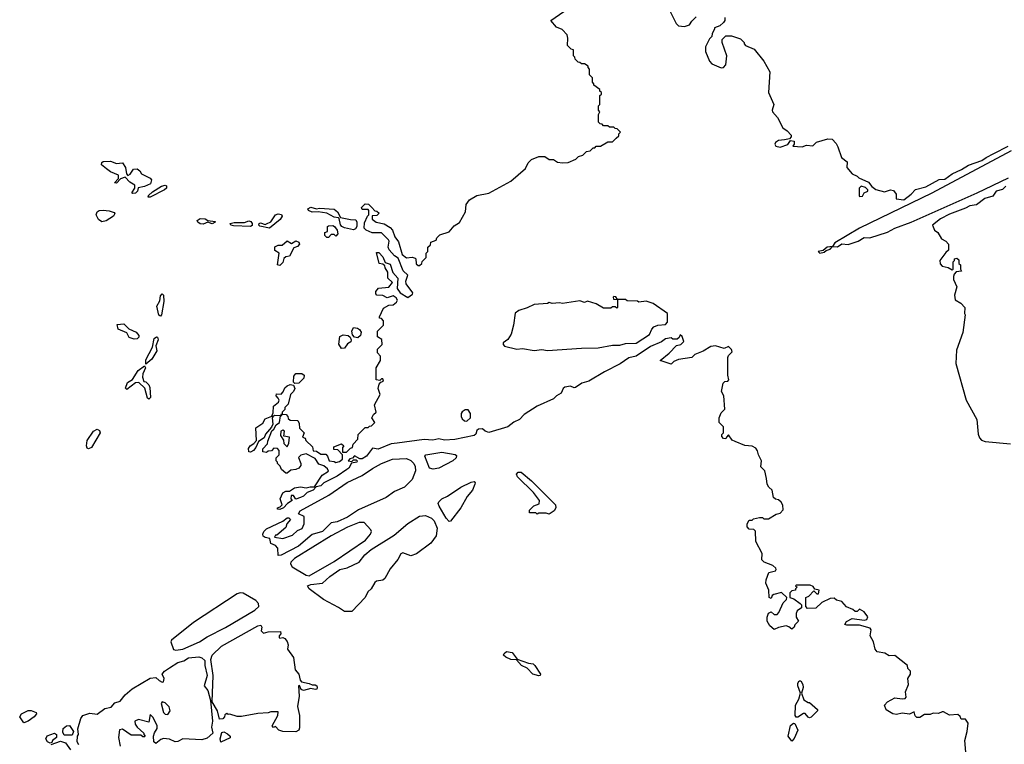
# Model space of a CAD drawing. Extents: x 2086813 to 2278017, y 548126 to 753336.
# Tile 353 of 461: x 2214878 to 2221568, y 646839 to 651760. Entities that reach past the tile are written whole.
import ezdxf

# ---------------------------------------------------------------- set-up
doc = ezdxf.new("R2010")
doc.units = 0

msp = doc.modelspace()

# ---------------------------------------------------------------- linework, layer by layer
at = {"layer": '0CON10XD'}
for points in [[(2218930, 650955), (2218948.3, 650971.7), (2218950, 650985), (2218960, 650995), (2218938.3, 651018.3), (2218925, 651020), (2218915, 651030), (2218885, 651030), (2218875, 651040), (2218845, 651040), (2218835, 651050), (2218821.7, 651051.7), (2218810, 651065), (2218810, 651115), (2218820, 651135), (2218810, 651145), (2218810, 651175), (2218820, 651185), (2218820, 651245), (2218830, 651255), (2218830, 651265), (2218820, 651275), (2218820, 651285), (2218780, 651315), (2218780, 651325), (2218770, 651335), (2218770, 651365), (2218750, 651385), (2218750, 651425), (2218740, 651435), (2218740, 651445), (2218715, 651460), (2218695, 651460), (2218685, 651470), (2218671.7, 651471.7), (2218651.7, 651491.7), (2218650, 651505), (2218640, 651515), (2218640, 651555), (2218625, 651560), (2218600, 651585), (2218602.5, 651635), (2218597, 651657), (2218563, 651693), (2218525, 651710), (2218487.5, 651755), (2218633.1, 651856.9)], [(2219296.7, 651815), (2219337.5, 651735), (2219355, 651717.5), (2219395, 651713.3), (2219430, 651725), (2219445, 651750), (2219475, 651780)], [(2219670, 651775), (2219670, 651755), (2219659.3, 651740.7), (2219635, 651717.5), (2219600, 651705), (2219600, 651695), (2219583, 651667), (2219580, 651645), (2219565, 651630), (2219537.5, 651575), (2219537.5, 651545), (2219565, 651477.5), (2219580.5, 651460.5), (2219645, 651432.5), (2219660, 651435), (2219676.7, 651453.3), (2219682.5, 651515), (2219650, 651605), (2219650, 651625), (2219675, 651650), (2219715, 651650), (2219775, 651630), (2219800, 651605), (2219800, 651595), (2219810, 651585), (2219869.3, 651559.3), (2219935, 651477.5), (2219974, 651405), (2219966.2, 651265), (2220003.3, 651185), (2219991.2, 651145), (2219993.3, 651135), (2220026.7, 651095), (2220062.5, 651025), (2220092.5, 651005), (2220120, 650975), (2220120, 650965), (2220108.3, 650951.7), (2220073.6, 650943.6), (2220035, 650939.2), (2220013.1, 650925), (2220009.4, 650915), (2220015, 650901.4), (2220045, 650894.4), (2220097, 650913), (2220115, 650940), (2220140, 650935), (2220140, 650915), (2220131.7, 650901.7), (2220195, 650897.5), (2220225, 650907.5), (2220267, 650903), (2220293, 650927), (2220368.3, 650951.7), (2220398.3, 650948.3), (2220425, 650920), (2220437, 650897), (2220463, 650823), (2220500, 650795), (2220497.5, 650755), (2220533.6, 650713.6), (2220568.3, 650698.3), (2220580, 650685), (2220645, 650657.5), (2220667, 650627), (2220695, 650607.5), (2220755, 650590), (2220795, 650603.3), (2220815, 650600), (2220833.8, 650575), (2220833, 650543), (2220885, 650536.2), (2220935.7, 650575), (2220965, 650605.8), (2221035, 650624.6), (2221125, 650673.8), (2221165, 650677.5), (2221215, 650713.3), (2221278.4, 650741.6), (2221325, 650772.5), (2221416.6, 650803.4), (2221444.3, 650825), (2221498, 650852), (2221595, 650900.9)], [(2220328.3, 647801.7), (2220287, 647763), (2220231.7, 647761.7), (2220220, 647775), (2220220, 647835), (2220240, 647845), (2220275, 647880), (2220295, 647860), (2220305, 647860), (2220310, 647885), (2220281.7, 647891.7), (2220269.3, 647909.3), (2220249.3, 647919.3), (2220155, 647920), (2220150, 647915), (2220160, 647905), (2220150, 647895), (2220150, 647885), (2220125, 647880), (2220111.7, 647868.3), (2220110, 647835), (2220137, 647827), (2220180, 647795), (2220190, 647785), (2220190, 647765), (2220160, 647745), (2220153, 647727), (2220153, 647703), (2220170, 647675), (2220145, 647650), (2220140, 647635), (2220125, 647620), (2220105, 647637.5), (2220085, 647642.5), (2220035, 647632.5), (2220005, 647617.5), (2219975, 647642.5), (2219957.5, 647675), (2219957, 647703), (2219965, 647730), (2219985, 647737.5), (2220005, 647720), (2220025, 647720), (2220036.7, 647733.3), (2220065, 647800), (2220088.3, 647821.7), (2220090, 647835), (2220055, 647870), (2220003, 647857), (2219991.7, 647848.3), (2219985, 647830), (2219970, 647835), (2219967.5, 647885), (2219947, 647933), (2219950, 647955), (2219967.5, 648005), (2220013.6, 648016.4), (2220018.8, 648025), (2220016, 648035), (2219995, 648053.3), (2219936.4, 648076.4), (2219921.7, 648091.7), (2219922.5, 648135), (2219880, 648215), (2219877, 648287), (2219867, 648297), (2219835, 648300), (2219820, 648315), (2219820, 648335), (2219835, 648360), (2219855, 648360), (2219865, 648370), (2219905, 648380), (2219925, 648380), (2219935, 648370), (2219965, 648370), (2220018.3, 648401.7), (2220045, 648407.5), (2220065, 648430), (2220063, 648463), (2220053, 648483), (2220035, 648500), (2220013, 648503), (2220000, 648515), (2219990, 648565), (2219967.5, 648585), (2219957.5, 648605), (2219953, 648643), (2219940, 648695), (2219913, 648723), (2219917.5, 648765), (2219897.5, 648805), (2219891.7, 648831.7), (2219879.3, 648849.3), (2219855, 648863.3), (2219805, 648867.5), (2219740, 648895), (2219720, 648905), (2219695, 648940), (2219680, 648925), (2219677, 648913), (2219660, 648915), (2219648.3, 648928.3), (2219648.3, 648941.7), (2219660, 648955), (2219660, 648995), (2219630, 649025), (2219630, 649055), (2219645, 649090), (2219670, 649115), (2219662.5, 649205), (2219646.7, 649235), (2219658.3, 649291.7), (2219668.3, 649301.7), (2219690, 649305), (2219697.5, 649315), (2219690, 649345), (2219690, 649465), (2219695, 649480), (2219720, 649505), (2219715, 649520), (2219695, 649540), (2219665, 649527.5), (2219605, 649543.8), (2219575, 649541.2), (2219521.2, 649508.8), (2219465, 649486.7), (2219443.9, 649466.1), (2219355, 649452.5), (2219321.7, 649438.3), (2219305, 649420), (2219230, 649445), (2219290, 649495), (2219341.7, 649548.3), (2219370, 649555), (2219390, 649575), (2219378.3, 649608.3), (2219365, 649620), (2219358.3, 649601.7), (2219345, 649590), (2219315, 649590), (2219305, 649600), (2219265, 649593.3), (2219238.3, 649571.7), (2219165, 649541.2), (2219065.7, 649474.3), (2219016.7, 649463.3), (2218958.3, 649421.7), (2218850.8, 649369.2), (2218745.6, 649304.4), (2218697.5, 649292.5), (2218655, 649261.2), (2218645, 649258.8), (2218620.6, 649270.6), (2218581.4, 649265), (2218569.5, 649255), (2218556, 649224), (2218525, 649206.2), (2218505, 649184), (2218393.3, 649135), (2218305, 649079.2), (2218275, 649044.3), (2218235, 649025.8), (2218195, 648995.5), (2218065, 648956.2), (2218040, 648965), (2218021.7, 648981.7), (2217995, 648980), (2217985, 648970), (2217976.7, 648945), (2217965, 648935.8), (2217835, 648908.5), (2217765, 648904.4), (2217725, 648914), (2217685, 648904.4), (2217625, 648908.6), (2217443, 648883), (2217401.2, 648878.8), (2217313.3, 648843.3), (2217275, 648850), (2217233.3, 648795), (2217205, 648777.5), (2217188.3, 648778.3), (2217151.7, 648798.3), (2217138.3, 648781.7), (2217121.7, 648778.3), (2217110, 648765), (2217135, 648760), (2217145, 648770), (2217165, 648770), (2217170, 648765), (2217167.5, 648755), (2217131.7, 648748.3), (2217113.3, 648715), (2217100, 648705), (2217035, 648660.8), (2216945, 648613.8), (2216925, 648594), (2216891.7, 648588.3), (2216872.5, 648565), (2216831.2, 648548.8), (2216806.7, 648525), (2216785, 648513.8), (2216753.3, 648503.3), (2216738.3, 648528.3), (2216721.7, 648528.3), (2216720, 648505), (2216730, 648495), (2216697, 648473), (2216670, 648445), (2216645, 648433.3), (2216630, 648435), (2216630, 648445), (2216648.3, 648451.7), (2216660, 648465), (2216647.5, 648505), (2216665, 648547.5), (2216685, 648557.5), (2216711.7, 648558.3), (2216745, 648580), (2216785, 648587.5), (2216825, 648580), (2216851.7, 648588.3), (2216881.7, 648588.3), (2216934, 648666), (2216977, 648693), (2216969.3, 648709.3), (2216945, 648730), (2216910.7, 648740.7), (2216885, 648780), (2216825, 648812.5), (2216787.5, 648802.5), (2216773, 648787), (2216788.6, 648745), (2216787.8, 648732.2), (2216775, 648714.2), (2216755, 648704.2), (2216720, 648700), (2216695, 648680), (2216685, 648680), (2216657.5, 648705), (2216648.3, 648728.3), (2216630, 648745), (2216630, 648755), (2216620, 648765), (2216620, 648785), (2216640, 648805), (2216640, 648835), (2216628.3, 648848.3), (2216605, 648850), (2216588.3, 648831.7), (2216565, 648830), (2216555, 648820), (2216530, 648825), (2216530, 648845), (2216561.7, 648878.3), (2216563, 648897), (2216591.7, 648968.3), (2216605, 648980), (2216620.7, 649009.3), (2216642.5, 649025), (2216650, 649070), (2216658.3, 649071.7), (2216660, 649080), (2216688.3, 649078.3), (2216700, 649065), (2216701.7, 649051.7), (2216715, 649040), (2216768.3, 649038.3), (2216777.5, 649017.5), (2216780, 648985), (2216810, 648955), (2216800, 648925), (2216818.3, 648918.3), (2216821.7, 648901.7), (2216868.3, 648858.3), (2216871.7, 648831.7), (2216895, 648830), (2216925, 648810), (2216958.3, 648808.3), (2216970, 648795), (2216980, 648765), (2217015, 648760), (2217025, 648752.5), (2217051.7, 648758.3), (2217070, 648775), (2217070, 648805), (2217038.3, 648838.3), (2217011.7, 648841.7), (2217011.7, 648858.3), (2217065, 648880), (2217080, 648865), (2217070, 648855), (2217071.7, 648821.7), (2217098.3, 648821.7), (2217125, 648850), (2217140, 648855), (2217143, 648877), (2217175, 648910), (2217178.3, 648941.7), (2217201.7, 648968.3), (2217225, 648990), (2217245, 648990), (2217255, 649000), (2217268.3, 649001.7), (2217290, 649025), (2217270, 649055), (2217280.7, 649079.3), (2217300, 649095), (2217287.5, 649145), (2217326.7, 649215), (2217312.5, 649255), (2217320, 649285), (2217331.7, 649298.3), (2217350, 649305), (2217345, 649320), (2217335, 649320), (2217325, 649310), (2217300, 649315), (2217300, 649395), (2217330, 649445), (2217330, 649475), (2217308.3, 649498.3), (2217308.3, 649521.7), (2217340, 649555), (2217338.3, 649588.3), (2217310, 649605), (2217310, 649645), (2217350, 649685), (2217350, 649715), (2217335, 649730), (2217321.7, 649731.7), (2217321.7, 649741.7), (2217350.3, 649799.7), (2217385, 649821.2), (2217415, 649822.5), (2217438.3, 649841.7), (2217444, 649855), (2217435, 649872), (2217415, 649884), (2217375, 649870), (2217345, 649887.5), (2217305, 649890), (2217298.3, 649898.3), (2217297.5, 649915), (2217315, 649937.5), (2217387, 649943), (2217410, 649975), (2217380, 650005), (2217380, 650045), (2217360, 650075), (2217358.3, 650088.3), (2217345, 650100), (2217320, 650105), (2217301.7, 650178.3), (2217318.3, 650178.3), (2217345, 650150), (2217361.7, 650111.7), (2217395, 650100), (2217413, 650043), (2217446.2, 650005), (2217442.5, 649935), (2217462, 649905), (2217515, 649873.3), (2217547.5, 649895), (2217548.8, 649905), (2217502.9, 649965), (2217501.9, 649985), (2217514, 650025), (2217483.8, 650053.8), (2217449.4, 650139.4), (2217425, 650156.7), (2217387.6, 650197.6), (2217381.9, 650215), (2217389.1, 650255), (2217384.6, 650264.6), (2217335, 650312.3), (2217271.7, 650311.7), (2217230.8, 650330.8), (2217219.2, 650345), (2217220.8, 650379.2), (2217240, 650425), (2217250, 650435), (2217250, 650465), (2217245, 650470), (2217205, 650470), (2217200, 650485), (2217225, 650510), (2217247, 650507), (2217270, 650485), (2217291.7, 650461.7), (2217305, 650460), (2217320, 650445), (2217305, 650430), (2217271.7, 650428.3), (2217272.5, 650405), (2217300, 650385), (2217353.3, 650373.3), (2217395, 650347.5), (2217410.8, 650330.8), (2217426.2, 650285), (2217451.7, 650251.7), (2217476.7, 650165), (2217505, 650142.5), (2217545, 650147.5), (2217565, 650140), (2217570, 650135), (2217571.7, 650101.7), (2217585, 650090), (2217595, 650090), (2217610, 650105), (2217611.7, 650118.3), (2217640, 650145), (2217640, 650175), (2217650, 650185), (2217650, 650215), (2217668.3, 650231.7), (2217671.7, 650248.3), (2217708.3, 650261.7), (2217711.7, 650278.3), (2217731.7, 650298.3), (2217795, 650320), (2217830.7, 650359.3), (2217866.4, 650383.6), (2217907.5, 650455), (2217912.5, 650505), (2217935, 650537.5), (2217985, 650566.7), (2218065, 650582.5), (2218215, 650662.5), (2218315, 650750), (2218333, 650787), (2218355, 650810), (2218405, 650830), (2218445, 650830), (2218475, 650810), (2218505, 650810), (2218533, 650793), (2218565, 650787.5), (2218605, 650790), (2218657, 650813), (2218675, 650830), (2218705, 650840), (2218730, 650865), (2218755, 650870), (2218775, 650890), (2218785, 650890), (2218795, 650900), (2218825, 650900), (2218875, 650930), (2218905, 650930), (2218930, 650955)], [(2221615, 650869.6), (2221075, 650581.5), (2220585, 650343.1), (2220417.5, 650245), (2220400, 650220), (2220365, 650216), (2220338.3, 650191.7), (2220315, 650187.5), (2220302.5, 650185), (2220313.8, 650173.8), (2220345, 650180), (2220357.5, 650192.5), (2220385, 650202.5), (2220400, 650220), (2220435, 650217.5), (2220465, 650236.7), (2220506.4, 650233.6), (2220575, 650256.7), (2220615, 650280), (2220655, 650277.5), (2220775, 650317.5), (2220825, 650344), (2220935, 650384.5), (2221384, 650585), (2221597.5, 650685)], [(2215645, 650580), (2215640, 650585), (2215660, 650615), (2215660, 650635), (2215627, 650657), (2215595, 650690), (2215561.7, 650678.3), (2215535, 650650), (2215521.7, 650651.7), (2215548.3, 650681.7), (2215550, 650705), (2215495, 650727.5), (2215466.4, 650746.4), (2215432.5, 650775), (2215435, 650790), (2215445, 650797.5), (2215495, 650800), (2215535, 650783.8), (2215577, 650787), (2215597, 650757), (2215602.5, 650712.5), (2215611.7, 650701.7), (2215629.3, 650710.7), (2215650, 650745), (2215675, 650747.5), (2215693, 650733), (2215705, 650712.5), (2215763.9, 650683.9), (2215773.3, 650673.3), (2215767.5, 650645), (2215725, 650626.7), (2215681.7, 650618.3), (2215677.5, 650595), (2215665, 650582.5), (2215645, 650580)], [(2215765, 650554.2), (2215750, 650555), (2215752.5, 650565), (2215779.3, 650590.7), (2215840.5, 650629.5), (2215865, 650636.2), (2215875, 650632.5), (2215874, 650615), (2215862, 650605), (2215765, 650554.2)], [(2220585, 650560), (2220605, 650562.5), (2220617, 650583), (2220640, 650595), (2220640, 650605), (2220625, 650620), (2220595, 650630), (2220582.5, 650615), (2220582.5, 650565), (2220585, 650560)], [(2221579.8, 650630.2), (2221555, 650606.7), (2221513.9, 650596.1), (2221489.3, 650560.7), (2221435, 650545.7), (2221378.3, 650501.7), (2221335, 650495.5), (2221305, 650478.9), (2221195, 650440), (2221135, 650406.7), (2221081.2, 650365), (2221095, 650330), (2221117.5, 650315), (2221140.7, 650270.7), (2221170, 650255), (2221190, 650235), (2221190, 650195), (2221170.7, 650179.3), (2221130, 650125), (2221131.7, 650101.7), (2221146.4, 650086.4), (2221187, 650077), (2221215, 650060), (2221220, 650065), (2221220, 650115), (2221230, 650125), (2221230, 650135), (2221245, 650140), (2221258.3, 650128.3), (2221260, 650105), (2221270, 650095), (2221270, 650065), (2221278.3, 650051.7), (2221241.7, 650048.3), (2221227.5, 650032.5), (2221222.5, 650015), (2221222.5, 649995), (2221246.7, 649945), (2221230.8, 649889.2), (2221235, 649856.7), (2221272.5, 649835), (2221300, 649805), (2221297.5, 649765), (2221302.5, 649755), (2221286.7, 649635), (2221243.3, 649515), (2221240, 649425), (2221310, 649175), (2221381.2, 649045), (2221390, 648945), (2221399.3, 648919.3), (2221412.5, 648905), (2221437.5, 648895), (2221609.7, 648879.7)], [(2217145, 650333.1), (2217085, 650346.7), (2217066.4, 650356.4), (2217056.7, 650366.7), (2217049.5, 650409.5), (2217044, 650414), (2217015, 650419.5), (2216965, 650445.6), (2216905, 650454.2), (2216865, 650452.2), (2216840, 650465), (2216835.7, 650475), (2216855, 650486), (2216894.3, 650475.7), (2216915, 650479.4), (2217015, 650473.4), (2217038.2, 650455), (2217057.5, 650417.5), (2217125, 650403.1), (2217161.7, 650401.7), (2217169.2, 650385), (2217167.5, 650355), (2217159.4, 650340.6), (2217145, 650333.1)], [(2215435, 650387.1), (2215412.5, 650402.5), (2215397.1, 650435), (2215404.3, 650455.7), (2215417, 650463), (2215445, 650465.7), (2215485, 650462.5), (2215520, 650450), (2215523.6, 650443.6), (2215515.7, 650425), (2215465, 650394.4), (2215435, 650387.1)], [(2216575, 650343.1), (2216508.6, 650358.6), (2216502, 650365), (2216504, 650375), (2216515, 650381.4), (2216545, 650369.2), (2216555, 650372.9), (2216583.1, 650386.9), (2216615, 650433.8), (2216635, 650441.6), (2216656.4, 650436.4), (2216660, 650425), (2216647.1, 650402.9), (2216575, 650343.1)], [(2216125, 650372.1), (2216105, 650373.6), (2216087.1, 650385), (2216084, 650395), (2216105, 650409.4), (2216138.3, 650408.3), (2216156.7, 650396.7), (2216205, 650390), (2216206.7, 650385), (2216185, 650374.3), (2216155, 650384), (2216125, 650372.1)], [(2216445, 650354.4), (2216330.9, 650360.9), (2216313.3, 650365), (2216306.7, 650375), (2216335, 650383.3), (2216405, 650383.5), (2216435, 650393.6), (2216448.8, 650388.8), (2216458.2, 650375), (2216456.8, 650363.2), (2216445, 650354.4)], [(2216975, 650280), (2216965, 650280), (2216950, 650295), (2216950, 650315), (2216968.3, 650321.7), (2216970, 650355), (2216975, 650360), (2217005, 650362.5), (2217017.5, 650355), (2217035, 650330), (2217040, 650305), (2217025, 650290), (2217015, 650300), (2216995, 650300), (2216975, 650280)], [(2216645, 650090), (2216630, 650095), (2216640, 650175), (2216611.7, 650191.7), (2216611.7, 650218.3), (2216635, 650227.5), (2216661.7, 650228.3), (2216695, 650257.5), (2216725, 650240), (2216755, 650257.5), (2216775, 650250), (2216780, 650235), (2216765, 650220), (2216740, 650210), (2216710, 650155), (2216685, 650150), (2216671.7, 650138.3), (2216665, 650110), (2216645, 650090)], [(2215835, 649746.7), (2215822.7, 649752.7), (2215810, 649815), (2215829.4, 649850.6), (2215834.2, 649885), (2215845, 649897.5), (2215855, 649890), (2215857.5, 649845), (2215841.2, 649755), (2215835, 649746.7)], [(2218465, 649513.5), (2218695, 649530), (2218808.3, 649531.7), (2218905, 649548.6), (2218955, 649549.2), (2218995, 649560), (2219066.9, 649563.1), (2219157.7, 649622.3), (2219172.6, 649657.4), (2219186.4, 649673.6), (2219215, 649685.8), (2219265, 649688.8), (2219280, 649705), (2219280, 649765), (2219181.7, 649831.7), (2219135, 649847.5), (2219085, 649842.5), (2219075, 649847.5), (2219005, 649850), (2218995, 649860), (2218940, 649860), (2218928.3, 649878.3), (2218915, 649880), (2218910, 649875), (2218911.7, 649861.7), (2218940, 649860), (2218940, 649805), (2218935, 649800), (2218925, 649810), (2218905, 649810), (2218895, 649800), (2218845, 649800), (2218795, 649830), (2218735, 649847.5), (2218715, 649840), (2218685, 649850), (2218565, 649832.5), (2218545, 649837.5), (2218495, 649832.5), (2218475, 649840), (2218465, 649832.5), (2218373.6, 649826.4), (2218325, 649802.5), (2218270, 649785), (2218243.9, 649766.1), (2218233.8, 649685), (2218216.7, 649625), (2218195, 649587.5), (2218163.9, 649566.1), (2218163.6, 649553.6), (2218172.3, 649542.3), (2218255, 649522.2), (2218295, 649526.7), (2218373.7, 649513.7), (2218425, 649519.3), (2218465, 649513.5)], [(2215655, 649590), (2215621.7, 649601.7), (2215605, 649632.5), (2215547, 649657), (2215540, 649690), (2215585, 649693.3), (2215619.3, 649659.3), (2215668.8, 649638.8), (2215687.5, 649615), (2215687, 649603), (2215675, 649593.3), (2215655, 649590)], [(2217065, 649527.5), (2217047, 649557), (2217052.4, 649607.6), (2217075, 649620.6), (2217110, 649615), (2217123.6, 649603.6), (2217130, 649585), (2217128.3, 649571.7), (2217105, 649557.5), (2217085, 649530), (2217065, 649527.5)], [(2217175, 649600), (2217153, 649603), (2217139.3, 649619.3), (2217135.6, 649645), (2217145, 649669.2), (2217173.3, 649665), (2217187.5, 649655), (2217197, 649637), (2217192.5, 649615), (2217175, 649600)], [(2215735, 649420), (2215735, 649450), (2215780, 649535), (2215792, 649595), (2215806.4, 649606.4), (2215813.3, 649603.3), (2215817.5, 649585), (2215802.5, 649545), (2215808.8, 649511.2), (2215775.8, 649454.2), (2215735, 649420)], [(2215755, 649182.5), (2215745, 649190), (2215727, 649257), (2215687, 649297), (2215665, 649293.3), (2215605, 649247.5), (2215597, 649257), (2215610, 649295), (2215643.9, 649316.1), (2215683.2, 649376.8), (2215725, 649410), (2215732.5, 649395), (2215714, 649355), (2215711.7, 649331.7), (2215721.7, 649301.7), (2215735, 649300), (2215755, 649280), (2215761.7, 649261.7), (2215767.5, 649195), (2215755, 649182.5)], [(2216748.3, 649288.3), (2216738.3, 649298.3), (2216740.7, 649339.3), (2216753, 649357), (2216795, 649357.5), (2216810, 649345), (2216807.5, 649325), (2216775, 649292.5), (2216748.3, 649288.3)], [(2216445, 648823.3), (2216434, 648824), (2216432.3, 648847.7), (2216444.1, 648865.9), (2216468.8, 648881.2), (2216487.5, 648902.5), (2216481.2, 648988.8), (2216529.3, 649020.7), (2216545, 649050), (2216591.7, 649068.3), (2216600.7, 649089.3), (2216602.5, 649135), (2216637, 649163), (2216640, 649175), (2216635, 649190), (2216620, 649205), (2216621.7, 649218.3), (2216655, 649217.5), (2216668.3, 649231.7), (2216680, 649260), (2216695, 649273.3), (2216715, 649282.5), (2216738.3, 649278.3), (2216747.5, 649255), (2216737.5, 649235), (2216717.5, 649215), (2216701.7, 649148.3), (2216680, 649125), (2216678.3, 649111.7), (2216660, 649095), (2216660, 649080), (2216651.7, 649078.3), (2216650, 649070), (2216608.3, 649071.7), (2216597, 649063), (2216592.5, 649055), (2216597.5, 649012.5), (2216588.3, 648991.7), (2216547.5, 648945), (2216539.3, 648920.7), (2216500, 648895), (2216482.5, 648855), (2216465.9, 648834.1), (2216445, 648823.3)], [(2217915, 649032.5), (2217940, 649055), (2217940, 649085), (2217925, 649110), (2217905, 649110), (2217883.6, 649096.4), (2217877.5, 649085), (2217877.5, 649065), (2217885, 649050), (2217900, 649035), (2217915, 649032.5)], [(2215345, 648846.2), (2215335, 648850), (2215330.6, 648865), (2215335, 648902.5), (2215378.8, 648965), (2215405, 648978.8), (2215418.8, 648968.8), (2215423.3, 648955), (2215365, 648854), (2215345, 648846.2)], [(2216695, 648860), (2216706.4, 648883.6), (2216710, 648925), (2216671.7, 648931.7), (2216677.5, 648965), (2216665, 648972.5), (2216652.5, 648965), (2216650, 648935), (2216670, 648905), (2216671.7, 648881.7), (2216695, 648860)], [(2217687, 648707), (2217662, 648715), (2217631.2, 648795), (2217637.5, 648805), (2217745, 648822.2), (2217836.1, 648806.1), (2217845, 648800), (2217842.5, 648785), (2217820, 648765), (2217725, 648713.1), (2217687, 648707)], [(2216635, 648120), (2216631.7, 648171.7), (2216615, 648190), (2216585, 648202.5), (2216576.7, 648236.7), (2216545, 648242.5), (2216533, 648253), (2216530, 648265), (2216536.2, 648285), (2216555, 648301.2), (2216666.2, 648353.8), (2216695, 648376), (2216706.4, 648376.4), (2216717.5, 648365), (2216692.5, 648335), (2216685, 648310), (2216625, 648260), (2216615, 648260), (2216610, 648245), (2216665, 648237.5), (2216731.7, 648258.3), (2216765, 648290), (2216796.4, 648303.6), (2216810, 648335), (2216810, 648385), (2216773, 648403), (2216783.3, 648425), (2216978.3, 648531.7), (2217103.1, 648616.9), (2217205.7, 648664.3), (2217275, 648712), (2217336.7, 648745), (2217410, 648775), (2217505, 648780), (2217535, 648766.7), (2217555, 648746.7), (2217564, 648725), (2217566.9, 648695), (2217545, 648636.2), (2217492.9, 648585), (2217423.7, 648556.3), (2217368.6, 648515), (2217179.1, 648430.9), (2217105, 648380.8), (2217035, 648350), (2216995, 648342.5), (2216936, 648285), (2216865, 648263.8), (2216771.2, 648185), (2216655, 648123.3), (2216635, 648120)], [(2218475, 648402.5), (2218455, 648407.5), (2218405, 648407.5), (2218395, 648402.5), (2218385, 648410), (2218341.7, 648411.7), (2218341.7, 648428.3), (2218371.7, 648458.3), (2218408.3, 648471.7), (2218410, 648495), (2218369.3, 648549.3), (2218260, 648655), (2218254, 648674), (2218265, 648686.7), (2218285, 648687.5), (2218355, 648627.5), (2218517.5, 648465), (2218520, 648445), (2218510, 648425), (2218475, 648402.5)], [(2217795, 648351.2), (2217775, 648374), (2217727.5, 648455), (2217721.4, 648475), (2217725.8, 648485), (2217745, 648506.7), (2217785, 648522.9), (2217875, 648585.6), (2217945, 648620), (2217965, 648622.5), (2217972.5, 648615), (2217971.2, 648605), (2217955, 648563.8), (2217917.8, 648522.2), (2217875, 648443.8), (2217805, 648353.8), (2217795, 648351.2)], [(2216845, 647983.4), (2217015, 648079.4), (2217227.1, 648225), (2217262, 648265), (2217268.8, 648285), (2217263.3, 648295), (2217217.5, 648345), (2217185, 648345.4), (2217105, 648312.4), (2216995, 648253.7), (2216745, 648100.6), (2216720.5, 648075), (2216718.8, 648065), (2216729.9, 648045), (2216825, 647987.7), (2216845, 647983.4)], [(2217135, 647740), (2217085, 647740), (2217045, 647767.5), (2216941.7, 647821.7), (2216844.1, 647894.1), (2216832.5, 647915), (2216855, 647924), (2216936, 647934), (2216985, 647978), (2217053.3, 648025), (2217101.7, 648038.3), (2217185, 648076.7), (2217222, 648125), (2217265, 648162.5), (2217421.3, 648258.7), (2217515, 648338.9), (2217595, 648388.9), (2217635, 648391.8), (2217675, 648373.6), (2217695, 648355.6), (2217714.4, 648305.6), (2217706.5, 648255), (2217671.4, 648205), (2217575, 648132.9), (2217535, 648118.8), (2217480.7, 648139.3), (2217467, 648133), (2217446.7, 648093.3), (2217395, 648030), (2217358, 647965), (2217345, 647954.2), (2217303, 647947), (2217291.7, 647938.3), (2217266.7, 647895), (2217242.5, 647875), (2217225, 647836.7), (2217135, 647740)], [(2215938, 647478), (2215985, 647484.8), (2216099.4, 647535), (2216150.9, 647569.1), (2216275, 647632.6), (2216475, 647749.3), (2216502.1, 647775), (2216500.1, 647795), (2216481.6, 647815), (2216395, 647865.1), (2216375, 647868.4), (2216355, 647859.6), (2216057.5, 647665), (2215909.2, 647545), (2215904, 647534), (2215921.7, 647481.7), (2215938, 647478)], [(2221306, 646785), (2221301.2, 646865), (2221316.7, 646925), (2221321.7, 646981.7), (2221305, 647010), (2221275, 647010), (2221268.3, 647028.3), (2221251.7, 647041.7), (2221195, 647037.5), (2221155, 647060), (2221145, 647060), (2221121.7, 647048.3), (2221085, 647050), (2221065, 647040), (2221025, 647040), (2220995, 647020), (2220975, 647020), (2220963, 647033), (2220955, 647060), (2220925, 647042.5), (2220875, 647051.2), (2220835, 647040), (2220810, 647045), (2220765, 647072.5), (2220753.3, 647105), (2220775, 647127.5), (2220825, 647153.3), (2220875, 647147.5), (2220895, 647150), (2220901.7, 647158.3), (2220897.5, 647195), (2220917.5, 647245), (2220912.5, 647285), (2220930, 647315), (2220930, 647335), (2220913.3, 647353.3), (2220910, 647375), (2220825, 647442.5), (2220785, 647440), (2220757, 647457), (2220705, 647467.5), (2220690, 647485), (2220680, 647535), (2220657.5, 647575), (2220663.3, 647615), (2220656.7, 647626.7), (2220585, 647647.8), (2220497.7, 647647.7), (2220485, 647653.3), (2220495, 647673.8), (2220535, 647693.8), (2220615, 647680.8), (2220634.1, 647685.9), (2220641.2, 647705), (2220615, 647737.5), (2220585, 647757.5), (2220568.3, 647741.7), (2220555, 647740), (2220540, 647755), (2220495, 647772.5), (2220465, 647807.5), (2220428.3, 647818.3), (2220411.7, 647831.7), (2220385, 647830), (2220328.3, 647801.7)], [(2216755, 646923.1), (2216665.7, 646925.7), (2216637.5, 646935), (2216615, 646960), (2216601.7, 646951.7), (2216592.5, 646965), (2216632.5, 647035), (2216635, 647060), (2216585, 647060), (2216565, 647052.5), (2216495, 647047.5), (2216385, 647027.5), (2216355, 647027.5), (2216305, 647042.5), (2216295, 647040), (2216285, 647047.5), (2216271.7, 647038.3), (2216270, 647025), (2216258.3, 647011.7), (2216235, 647010), (2216222.5, 647065), (2216186.4, 647126.4), (2216191.2, 647305), (2216176, 647415), (2216186.2, 647445), (2216248.8, 647505), (2216495, 647642.5), (2216516.7, 647646.7), (2216522.5, 647635), (2216518.3, 647608.3), (2216535, 647593.3), (2216565, 647602.5), (2216650, 647605), (2216651.7, 647588.3), (2216640, 647575), (2216640, 647565), (2216645, 647560), (2216665, 647563.3), (2216678.3, 647558.3), (2216695.9, 647535.9), (2216701.2, 647515), (2216697.5, 647485), (2216737.3, 647427.3), (2216749.2, 647345), (2216773.3, 647315), (2216782.5, 647275), (2216792.5, 647262.5), (2216845, 647252.5), (2216865, 647242.5), (2216885, 647242.5), (2216896.4, 647236.4), (2216900, 647225), (2216895.9, 647214.1), (2216885, 647210), (2216855, 647217.5), (2216805, 647203.3), (2216790.7, 647210.7), (2216778.3, 647238.3), (2216772.5, 647235), (2216776.7, 647165), (2216764.2, 647095), (2216778.1, 647035), (2216778.7, 646951.3), (2216775.5, 646934.5), (2216755, 646923.1)], [(2215280, 646835), (2215267.5, 646855), (2215270, 646895), (2215277.5, 646905), (2215273, 646943), (2215293.8, 647015), (2215306.2, 647035), (2215355, 647050), (2215405, 647043.3), (2215455, 647080.8), (2215498.3, 647091.7), (2215525, 647120), (2215559.3, 647130.7), (2215595, 647173.8), (2215642, 647215), (2215765, 647288.9), (2215803.3, 647293.3), (2215825, 647271.2), (2215845, 647261.2), (2215855, 647262.5), (2215858.8, 647285), (2215846.7, 647315), (2215861.2, 647335), (2215895, 647358.5), (2215951.4, 647395), (2215993.8, 647406.2), (2216025.7, 647425.7), (2216095, 647432.5), (2216115, 647426.7), (2216135, 647407.5), (2216136.4, 647373.6), (2216152, 647305), (2216130, 647235), (2216156.7, 647205), (2216173, 647137), (2216186.7, 646995), (2216181.2, 646955), (2216190, 646915), (2216150.7, 646879.3), (2216115, 646868.8), (2215986.1, 646876.1), (2215951.7, 646858.3), (2215935, 646856.2), (2215895, 646872.5), (2215855, 646878.8), (2215837.7, 646872.3), (2215803.3, 646843.3), (2215790, 646855), (2215787.5, 646895), (2215793, 646917), (2215812.5, 646945), (2215812.5, 646965), (2215785, 647020), (2215765, 647040), (2215755, 646990), (2215685, 647007.5), (2215660, 646995), (2215663.3, 646975), (2215676.7, 646955), (2215720, 646915), (2215720, 646905), (2215730, 646895), (2215725, 646890), (2215715, 646890), (2215701.7, 646901.7), (2215635, 646901.2), (2215575, 646941.2), (2215555, 646937.5), (2215548, 646885), (2215561.2, 646825)], [(2218405, 647304.3), (2218363.8, 647315), (2218325, 647356.7), (2218286.7, 647375), (2218252.5, 647412.5), (2218215, 647414.2), (2218180.3, 647430.3), (2218166.2, 647445), (2218168.8, 647455), (2218185, 647468), (2218225, 647461.2), (2218257.5, 647417.5), (2218335, 647390), (2218366.7, 647385), (2218378.8, 647375), (2218415.8, 647315), (2218413.6, 647306.4), (2218405, 647304.3)], [(2220245, 647017.5), (2220235, 647022.5), (2220215, 647047.5), (2220203, 647047), (2220165, 647023.3), (2220155, 647022.5), (2220147.5, 647035), (2220150, 647105), (2220172.5, 647145), (2220183.3, 647185), (2220164.3, 647235), (2220166, 647255), (2220175, 647270), (2220185, 647270), (2220200, 647245), (2220202, 647225), (2220190, 647185), (2220205, 647140), (2220235, 647122.5), (2220245, 647122.5), (2220300, 647075), (2220300, 647065), (2220255, 647022.5), (2220245, 647017.5)], [(2215885, 647041.2), (2215899.2, 647065), (2215892.7, 647092.7), (2215865, 647120), (2215845, 647127.5), (2215840, 647115), (2215854, 647055), (2215865, 647044), (2215885, 647041.2)], [(2214905, 646983.8), (2214877.5, 647025), (2214890, 647045), (2214935, 647067.5), (2214955, 647067.5), (2214990, 647055), (2214992.5, 647045), (2214976.7, 647025), (2214935, 646996.2), (2214905, 646983.8)], [(2215235, 646900), (2215180, 646900), (2215170.7, 646920.7), (2215172, 646945), (2215195, 646963.8), (2215216.1, 646966.1), (2215242.5, 646925), (2215235, 646900)], [(2220125, 646860), (2220098.8, 646895), (2220114.3, 646965.7), (2220135, 646982.5), (2220145, 646980), (2220166, 646935), (2220141.2, 646878.8), (2220125, 646860)], [(2215085, 646847.5), (2215066.4, 646856.4), (2215056.2, 646875), (2215065, 646895.7), (2215115, 646913.3), (2215126.7, 646905), (2215127.5, 646885), (2215100, 646865), (2215095, 646850), (2215085, 646847.5)], [(2216245, 646853.3), (2216238.8, 646875), (2216251.7, 646918.3), (2216265, 646922.5), (2216290.7, 646910.7), (2216307.5, 646895), (2216307, 646883), (2216245, 646853.3)], [(2215091.7, 646838.3), (2215155, 646860), (2215189.3, 646849.3), (2215221.7, 646801.7)]]:
    msp.add_lwpolyline(points, dxfattribs=at)

doc.saveas('drawing.dxf')
